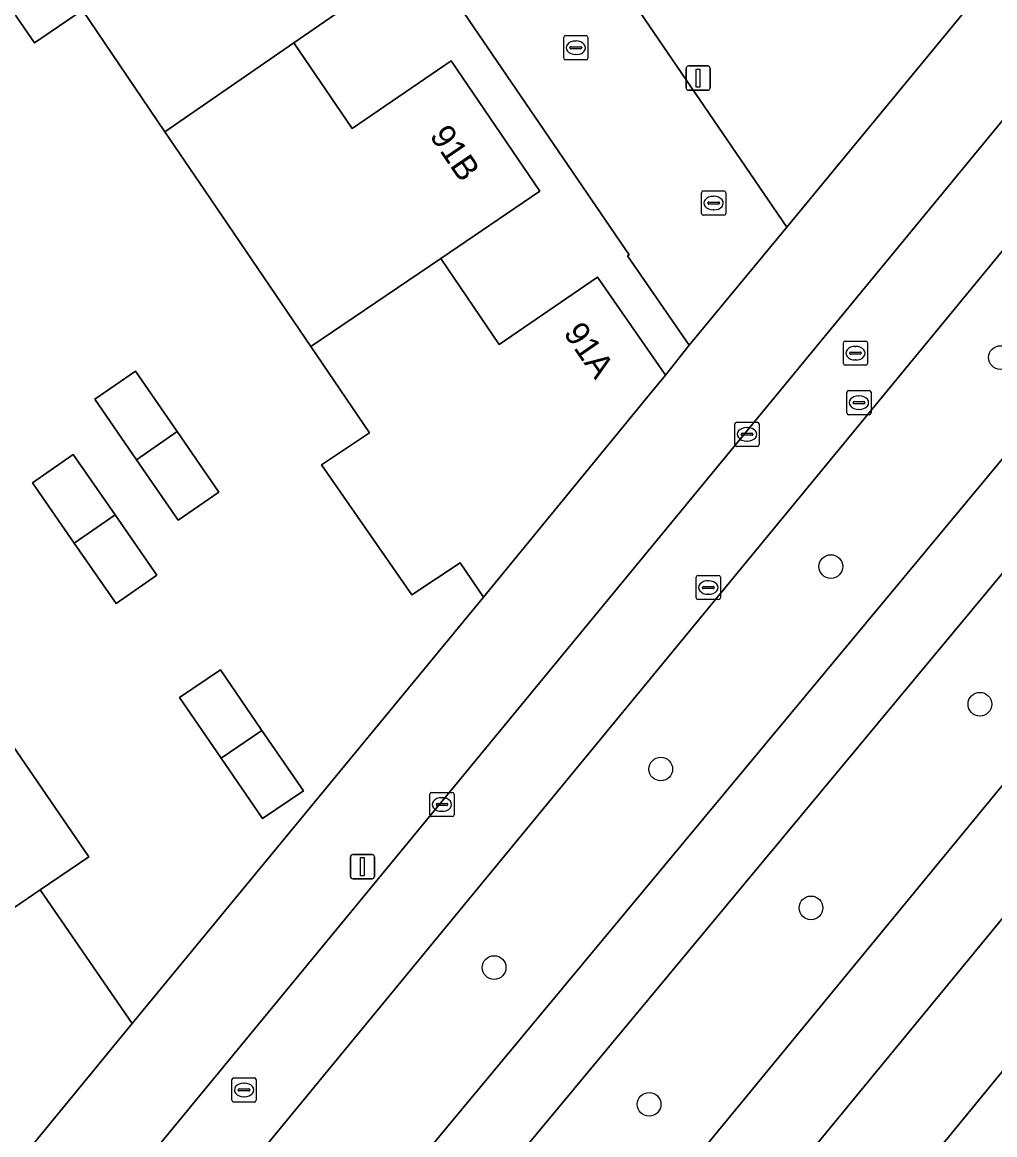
# Model space of a CAD drawing. Extents: x 155275 to 156265, y 382654 to 383635.
# Drawn here: x 155652.2 to 155692.35, y 383094.89 to 383140.81 of the extents above; entities that cross this region are included whole.
import ezdxf

# ---------------------------------------------------------------- set-up
doc = ezdxf.new("R2010")
doc.units = 0
for name, color, linetype in [('IMGEO_Berm_groen', 7, 'Continuous'), ('IMGEO_Boom', 7, 'Continuous'), ('IMGEO_Erf', 7, 'Continuous'), ('IMGEO_Fietspad_gesloten', 7, 'Continuous'), ('IMGEO_Groenvoorziening', 7, 'Continuous'), ('IMGEO_Kolk', 7, 'Continuous'), ('IMGEO_Lichtmast', 7, 'Continuous'), ('IMGEO_Pand', 7, 'Continuous'), ('IMGEO_Pand_nummerreeks', 7, 'Continuous'), ('IMGEO_Rijbaan_lokaal_gesloten', 7, 'Continuous'), ('IMGEO_Rioolput', 7, 'Continuous'), ('IMGEO_Voetpad_open', 7, 'Continuous')]:
    doc.layers.add(name, color=color, linetype=linetype)

msp = doc.modelspace()

# ---------------------------------------------------------------- linework, layer by layer
at = {"layer": 'IMGEO_Berm_groen'}
for points in [[(155644.459, 383064.506), (155661.118, 383084.828), (155693.747, 383124.076), (155702.643, 383134.878), (155706.581, 383139.306), (155703.21, 383144.19), (155580.772, 382995.445), (155576.965, 382990.82)], [(155679.74, 383093.59), (155711.442, 383132.126), (155708.331, 383136.749), (155705.062, 383133.055), (155702.244, 383129.715), (155696.136, 383122.234), (155669.504, 383090.181), (155602.123, 383008.412), (155578.449, 382979.563)]]:
    msp.add_lwpolyline(points, dxfattribs=at)
at = {"layer": 'IMGEO_Boom'}
for centre in [(155692.586, 383126.965), (155685.584, 383118.339), (155691.737, 383112.66), (155678.562, 383109.983), (155684.764, 383104.252), (155671.685, 383101.79), (155678.082, 383096.147)]:
    msp.add_circle(centre, 0.489, dxfattribs=at)
at = {"layer": 'IMGEO_Erf'}
for points in [[(155667.475, 383142.763), (155663.41, 383139.956), (155665.821, 383136.42), (155669.915, 383139.212), (155673.572, 383133.835), (155669.479, 383131.057), (155671.898, 383127.502), (155675.958, 383130.291), (155678.702, 383126.318), (155678.754, 383126.243), (155679.737, 383127.472), (155677.189, 383131.16), (155677.255, 383131.208), (155648.848, 383172.815)], [(155651.782, 383110.984), (155654.95, 383106.363), (155652.949, 383104.999), (155656.736, 383099.483), (155671.248, 383117.076), (155670.277, 383118.499), (155668.286, 383117.178), (155664.564, 383122.534), (155666.541, 383123.854), (155664.117, 383127.418), (155659.738, 383133.857), (155658.093, 383136.285), (155654.692, 383141.305), (155652.709, 383139.958), (155649.956, 383143.939)]]:
    msp.add_lwpolyline(points, dxfattribs=at)
for points in [[(155658.598, 383123.909), (155660.315, 383121.416), (155658.64, 383120.253), (155656.919, 383122.752), (155655.198, 383125.25), (155656.88, 383126.401)], [(155656.038, 383120.471), (155657.754, 383117.989), (155656.078, 383116.812), (155654.352, 383119.303), (155652.626, 383121.794), (155654.31, 383122.971)], [(155660.384, 383114.082), (155662.099, 383111.58), (155663.813, 383109.078), (155662.125, 383107.942), (155660.416, 383110.427), (155658.696, 383112.93)]]:
    msp.add_lwpolyline(points, close=True, dxfattribs=at)
at = {"layer": 'IMGEO_Fietspad_gesloten'}
msp.add_lwpolyline([(155602.123, 383008.412), (155669.504, 383090.181), (155696.136, 383122.234), (155702.244, 383129.715), (155705.062, 383133.055), (155708.331, 383136.749), (155709.688, 383138.266), (155711.139, 383139.825), (155709.446, 383142.395), (155707.929, 383140.815), (155706.581, 383139.306), (155702.643, 383134.878), (155693.747, 383124.076), (155661.118, 383084.828), (155644.459, 383064.506), (155599.926, 383010.505), (155576.394, 382981.806), (155578.449, 382979.563)], close=True, dxfattribs=at)
at = {"layer": 'IMGEO_Groenvoorziening'}
msp.add_lwpolyline([(155668.38, 383182.559), (155660.42, 383176.031), (155657.389, 383179.769), (155657.388, 383179.771), (155653.519, 383176.619), (155683.763, 383132.347), (155693.01, 383143.571)], dxfattribs=at)
at = {"layer": 'IMGEO_Kolk'}
for p, q in [((155674.556, 383139.326), (155674.556, 383140.178)), ((155674.631, 383140.252), (155675.483, 383140.252)), ((155675.557, 383140.178), (155675.557, 383139.326)), ((155674.815, 383139.746), (155674.815, 383139.758)), ((155675.253, 383139.709), (155674.855, 383139.709)), ((155674.858, 383139.795), (155675.256, 383139.795)), ((155675.044, 383140.032), (155675.069, 383140.032)), ((155675.299, 383139.758), (155675.299, 383139.746)), ((155675.483, 383139.252), (155674.631, 383139.252)), ((155675.067, 383139.472), (155675.042, 383139.472)), ((155681.624, 383123.374), (155681.624, 383124.226)), ((155681.699, 383124.3), (155682.551, 383124.3)), ((155682.625, 383124.226), (155682.625, 383123.374)), ((155681.883, 383123.794), (155681.883, 383123.806)), ((155682.321, 383123.757), (155681.923, 383123.757)), ((155681.926, 383123.843), (155682.324, 383123.843)), ((155682.112, 383124.08), (155682.137, 383124.08)), ((155682.367, 383123.806), (155682.367, 383123.794)), ((155682.551, 383123.3), (155681.699, 383123.3)), ((155682.135, 383123.52), (155682.11, 383123.52)), ((155669.028, 383108.094), (155669.028, 383108.946)), ((155669.103, 383109.02), (155669.955, 383109.02)), ((155670.029, 383108.946), (155670.029, 383108.094)), ((155669.287, 383108.514), (155669.287, 383108.526)), ((155669.725, 383108.477), (155669.327, 383108.477)), ((155669.33, 383108.563), (155669.728, 383108.563)), ((155669.516, 383108.8), (155669.541, 383108.8)), ((155669.771, 383108.526), (155669.771, 383108.514)), ((155669.955, 383108.02), (155669.103, 383108.02)), ((155669.539, 383108.24), (155669.514, 383108.24))]:
    msp.add_line(p, q, dxfattribs=at)
for points in [[(155674.556, 383139.326), (155674.556, 383140.178)], [(155674.631, 383140.252), (155675.483, 383140.252)], [(155675.557, 383140.178), (155675.557, 383139.326)], [(155675.483, 383139.252), (155674.631, 383139.252)], [(155681.624, 383123.374), (155681.624, 383124.226)], [(155681.699, 383124.3), (155682.551, 383124.3)], [(155682.625, 383124.226), (155682.625, 383123.374)], [(155682.551, 383123.3), (155681.699, 383123.3)], [(155669.028, 383108.094), (155669.028, 383108.946)], [(155669.103, 383109.02), (155669.955, 383109.02)], [(155670.029, 383108.946), (155670.029, 383108.094)], [(155669.955, 383108.02), (155669.103, 383108.02)]]:
    msp.add_lwpolyline(points, dxfattribs=at)
for centre, radius, start, end in [((155674.633, 383140.176), 0.0765, 91.552, 178.448), ((155674.633, 383140.176), 0.0765, 91.552, 178.448), ((155675.481, 383140.176), 0.0765, 1.552, 88.448), ((155675.481, 383140.176), 0.0765, 1.552, 88.448), ((155674.855, 383139.755), 0.0403, 85.8775, 175.7526), ((155674.852, 383139.745), 0.0366, 178.938, 274.7102), ((155675.256, 383139.752), 0.043, 264.8664, 352.4533), ((155675.26, 383139.757), 0.0386, 1.7309, 96.639), ((155674.633, 383139.328), 0.0765, 181.552, 268.448), ((155674.633, 383139.328), 0.0765, 181.552, 268.448), ((155675.481, 383139.328), 0.0765, 271.552, 358.448), ((155675.481, 383139.328), 0.0765, 271.552, 358.448), ((155681.701, 383124.224), 0.0765, 91.552, 178.448), ((155681.701, 383124.224), 0.0765, 91.552, 178.448), ((155682.549, 383124.224), 0.0765, 1.552, 88.448), ((155682.549, 383124.224), 0.0765, 1.552, 88.448), ((155681.923, 383123.803), 0.0403, 85.8775, 175.7526), ((155681.92, 383123.793), 0.0366, 178.938, 274.7102), ((155682.324, 383123.8), 0.043, 264.8664, 352.4533), ((155682.328, 383123.805), 0.0386, 1.7309, 96.639), ((155681.701, 383123.376), 0.0765, 181.552, 268.448), ((155681.701, 383123.376), 0.0765, 181.552, 268.448), ((155682.549, 383123.376), 0.0765, 271.552, 358.448), ((155682.549, 383123.376), 0.0765, 271.552, 358.448), ((155669.105, 383108.944), 0.0765, 91.552, 178.448), ((155669.105, 383108.944), 0.0765, 91.552, 178.448), ((155669.953, 383108.944), 0.0765, 1.552, 88.448), ((155669.953, 383108.944), 0.0765, 1.552, 88.448), ((155669.327, 383108.523), 0.0403, 85.8775, 175.7526), ((155669.324, 383108.513), 0.0366, 178.938, 274.7102), ((155669.728, 383108.52), 0.043, 264.8664, 352.4533), ((155669.732, 383108.525), 0.0386, 1.7309, 96.639), ((155669.105, 383108.096), 0.0765, 181.552, 268.448), ((155669.105, 383108.096), 0.0765, 181.552, 268.448), ((155669.953, 383108.096), 0.0765, 271.552, 358.448), ((155669.953, 383108.096), 0.0765, 271.552, 358.448)]:
    msp.add_arc(centre, radius, start, end, dxfattribs=at)
for centre, major_axis, ratio, start_param, end_param in [((155675.043, 383139.752), (-0.387, 0.002), 0.722429, 4.712389, 7.853982), ((155675.068, 383139.752), (-0.39, 0.002), 0.717154, 1.570796, 4.712389), ((155682.111, 383123.8), (-0.387, 0.002), 0.722429, 4.712389, 7.853982), ((155682.136, 383123.8), (-0.39, 0.002), 0.717154, 1.570796, 4.712389), ((155669.515, 383108.52), (-0.387, 0.002), 0.722429, 4.712389, 7.853982), ((155669.54, 383108.52), (-0.39, 0.002), 0.717154, 1.570796, 4.712389)]:
    msp.add_ellipse(centre, major_axis=major_axis, ratio=ratio, start_param=start_param, end_param=end_param, dxfattribs=at)
at = {"layer": 'IMGEO_Lichtmast'}
for p, q in [((155679.611, 383138.1), (155679.611, 383138.9)), ((155679.611, 383138.9), (155679.611, 383138.1)), ((155679.711, 383139), (155680.501, 383139)), ((155680.501, 383139), (155679.711, 383139)), ((155680.601, 383138.9), (155680.601, 383138.1)), ((155680.601, 383138.1), (155680.601, 383138.9)), ((155680.501, 383138), (155679.711, 383138)), ((155679.711, 383138), (155680.501, 383138)), ((155665.753, 383105.555), (155665.753, 383106.355)), ((155665.753, 383106.355), (155665.753, 383105.555)), ((155665.853, 383106.455), (155666.643, 383106.455)), ((155666.643, 383106.455), (155665.853, 383106.455)), ((155666.743, 383106.355), (155666.743, 383105.555)), ((155666.743, 383105.555), (155666.743, 383106.355)), ((155666.643, 383105.455), (155665.853, 383105.455)), ((155665.853, 383105.455), (155666.643, 383105.455))]:
    msp.add_line(p, q, dxfattribs=at)
for points in [[(155680.031, 383138.875), (155680.181, 383138.875), (155680.181, 383138.125), (155680.031, 383138.125), (155680.031, 383138.875)], [(155666.173, 383106.33), (155666.323, 383106.33), (155666.323, 383105.58), (155666.173, 383105.58), (155666.173, 383106.33)]]:
    msp.add_lwpolyline(points, dxfattribs=at)
for centre, start, end in [((155679.711, 383138.9), 90, 180), ((155679.711, 383138.9), 90, 180), ((155680.501, 383138.9), 0, 90), ((155680.501, 383138.9), 360, 90), ((155679.711, 383138.1), 180, 270), ((155679.711, 383138.1), 180, 270), ((155680.501, 383138.1), 270, 0), ((155680.501, 383138.1), 270, 0), ((155665.853, 383106.355), 90, 180), ((155665.853, 383106.355), 90, 180), ((155666.643, 383106.355), 0, 90), ((155666.643, 383106.355), 360, 90), ((155665.853, 383105.555), 180, 270), ((155665.853, 383105.555), 180, 270), ((155666.643, 383105.555), 270, 0), ((155666.643, 383105.555), 270, 0)]:
    msp.add_arc(centre, 0.1, start, end, dxfattribs=at)
at = {"layer": 'IMGEO_Pand'}
for points in [[(155663.796, 383148.134), (155659.731, 383145.341), (155657.299, 383148.88), (155649.956, 383143.939), (155652.709, 383139.958), (155654.692, 383141.305), (155658.093, 383136.285), (155663.41, 383139.956), (155667.475, 383142.763)], [(155669.915, 383139.212), (155665.821, 383136.42), (155663.41, 383139.956), (155658.093, 383136.285), (155659.738, 383133.857), (155664.117, 383127.418), (155669.479, 383131.057), (155673.572, 383133.835)], [(155678.1, 383125.444), (155678.754, 383126.243), (155678.702, 383126.318), (155675.958, 383130.291), (155671.898, 383127.502), (155669.479, 383131.057), (155664.117, 383127.418), (155666.541, 383123.854), (155664.564, 383122.534), (155668.286, 383117.178), (155670.277, 383118.499), (155671.248, 383117.076)], [(155656.88, 383126.401), (155655.198, 383125.25), (155656.919, 383122.752), (155658.598, 383123.909)], [(155658.598, 383123.909), (155656.919, 383122.752), (155658.64, 383120.253), (155660.315, 383121.416)], [(155652.626, 383121.794), (155654.352, 383119.303), (155656.038, 383120.471), (155654.31, 383122.971)], [(155656.038, 383120.471), (155654.352, 383119.303), (155656.078, 383116.812), (155657.754, 383117.989)], [(155660.384, 383114.082), (155658.696, 383112.93), (155660.416, 383110.427), (155662.099, 383111.58)], [(155662.099, 383111.58), (155660.416, 383110.427), (155662.125, 383107.942), (155663.813, 383109.078)], [(155654.95, 383106.363), (155651.782, 383110.984), (155642.183, 383104.403), (155645.327, 383099.804), (155652.949, 383104.999)], [(155656.736, 383099.483), (155652.949, 383104.999), (155645.327, 383099.804), (155650.628, 383092.05)], [(155695.984, 383101.032), (155695.788, 383101.322), (155691.311, 383095.856), (155688.288, 383092.165), (155690.691, 383088.641), (155689.693, 383087.98), (155692.393, 383084.03), (155698.669, 383088.313), (155696.241, 383091.872), (155700.341, 383094.598)]]:
    msp.add_lwpolyline(points, close=True, dxfattribs=at)
at = {"layer": 'IMGEO_Rijbaan_lokaal_gesloten'}
for points in [[(155697.712, 383142.856), (155696.967, 383141.972), (155641.768, 383074.955), (155637.979, 383070.355), (155630.017, 383060.689), (155626.23, 383056.091), (155578.114, 382997.717), (155580.772, 382995.445), (155703.21, 383144.19)], [(155712.754, 383133.721), (155711.442, 383132.126), (155679.74, 383093.59), (155589.051, 382983.35), (155591.698, 382981.075), (155596.474, 382986.965), (155631.252, 383029.213), (155635.105, 383033.893), (155643.042, 383043.534), (155646.823, 383048.128), (155682.427, 383091.379)], [(155682.427, 383091.379), (155708.323, 383122.836)]]:
    msp.add_lwpolyline(points, dxfattribs=at)
at = {"layer": 'IMGEO_Rioolput'}
for p, q in [((155680.244, 383132.915), (155680.244, 383133.767)), ((155680.319, 383133.841), (155681.171, 383133.841)), ((155681.245, 383133.767), (155681.245, 383132.915)), ((155680.503, 383133.335), (155680.503, 383133.347)), ((155680.941, 383133.298), (155680.543, 383133.298)), ((155680.546, 383133.384), (155680.944, 383133.384)), ((155680.732, 383133.621), (155680.757, 383133.621)), ((155680.987, 383133.347), (155680.987, 383133.335)), ((155681.171, 383132.841), (155680.319, 383132.841)), ((155680.755, 383133.061), (155680.73, 383133.061)), ((155686.102, 383126.721), (155686.102, 383127.573)), ((155686.177, 383127.647), (155687.029, 383127.647)), ((155686.59, 383127.427), (155686.615, 383127.427)), ((155687.103, 383127.573), (155687.103, 383126.721)), ((155686.361, 383127.141), (155686.361, 383127.153)), ((155686.799, 383127.104), (155686.401, 383127.104)), ((155686.404, 383127.19), (155686.802, 383127.19)), ((155686.613, 383126.867), (155686.588, 383126.867)), ((155686.845, 383127.153), (155686.845, 383127.141)), ((155687.029, 383126.647), (155686.177, 383126.647)), ((155686.244, 383124.68), (155686.244, 383125.532)), ((155686.319, 383125.606), (155687.171, 383125.606)), ((155687.245, 383125.532), (155687.245, 383124.68)), ((155686.503, 383125.1), (155686.503, 383125.112)), ((155686.941, 383125.063), (155686.543, 383125.063)), ((155686.546, 383125.149), (155686.944, 383125.149)), ((155686.732, 383125.386), (155686.757, 383125.386)), ((155686.987, 383125.112), (155686.987, 383125.1)), ((155687.171, 383124.606), (155686.319, 383124.606)), ((155686.755, 383124.826), (155686.73, 383124.826)), ((155680.026, 383117.049), (155680.026, 383117.901)), ((155680.101, 383117.975), (155680.953, 383117.975)), ((155680.514, 383117.755), (155680.539, 383117.755)), ((155681.027, 383117.901), (155681.027, 383117.049)), ((155680.285, 383117.469), (155680.285, 383117.481)), ((155680.723, 383117.432), (155680.325, 383117.432)), ((155680.328, 383117.518), (155680.726, 383117.518)), ((155680.537, 383117.195), (155680.512, 383117.195)), ((155680.769, 383117.481), (155680.769, 383117.469)), ((155680.953, 383116.975), (155680.101, 383116.975)), ((155660.86, 383096.314), (155660.86, 383097.166)), ((155660.935, 383097.24), (155661.787, 383097.24)), ((155661.348, 383097.02), (155661.373, 383097.02)), ((155661.861, 383097.166), (155661.861, 383096.314)), ((155661.119, 383096.734), (155661.119, 383096.746)), ((155661.557, 383096.697), (155661.159, 383096.697)), ((155661.162, 383096.783), (155661.56, 383096.783)), ((155661.603, 383096.746), (155661.603, 383096.734)), ((155661.787, 383096.24), (155660.935, 383096.24)), ((155661.371, 383096.46), (155661.346, 383096.46))]:
    msp.add_line(p, q, dxfattribs=at)
for points in [[(155680.244, 383132.915), (155680.244, 383133.767)], [(155680.319, 383133.841), (155681.171, 383133.841)], [(155681.245, 383133.767), (155681.245, 383132.915)], [(155681.171, 383132.841), (155680.319, 383132.841)], [(155686.102, 383126.721), (155686.102, 383127.573)], [(155686.177, 383127.647), (155687.029, 383127.647)], [(155687.103, 383127.573), (155687.103, 383126.721)], [(155687.029, 383126.647), (155686.177, 383126.647)], [(155686.244, 383124.68), (155686.244, 383125.532)], [(155686.319, 383125.606), (155687.171, 383125.606)], [(155687.245, 383125.532), (155687.245, 383124.68)], [(155687.171, 383124.606), (155686.319, 383124.606)], [(155680.026, 383117.049), (155680.026, 383117.901)], [(155680.101, 383117.975), (155680.953, 383117.975)], [(155681.027, 383117.901), (155681.027, 383117.049)], [(155680.953, 383116.975), (155680.101, 383116.975)], [(155660.86, 383096.314), (155660.86, 383097.166)], [(155660.935, 383097.24), (155661.787, 383097.24)], [(155661.861, 383097.166), (155661.861, 383096.314)], [(155661.787, 383096.24), (155660.935, 383096.24)]]:
    msp.add_lwpolyline(points, dxfattribs=at)
for centre, radius, start, end in [((155680.321, 383133.765), 0.0765, 91.552, 178.448), ((155680.321, 383133.765), 0.0765, 91.552, 178.448), ((155681.169, 383133.765), 0.0765, 1.552, 88.448), ((155681.169, 383133.765), 0.0765, 1.552, 88.448), ((155680.543, 383133.344), 0.0403, 85.8775, 175.7526), ((155680.54, 383133.334), 0.0366, 178.938, 274.7102), ((155680.944, 383133.341), 0.043, 264.8664, 352.4533), ((155680.948, 383133.346), 0.0386, 1.7309, 96.639), ((155680.321, 383132.917), 0.0765, 181.552, 268.448), ((155680.321, 383132.917), 0.0765, 181.552, 268.448), ((155681.169, 383132.917), 0.0765, 271.552, 358.448), ((155681.169, 383132.917), 0.0765, 271.552, 358.448), ((155686.179, 383127.571), 0.0765, 91.552, 178.448), ((155686.179, 383127.571), 0.0765, 91.552, 178.448), ((155687.027, 383127.571), 0.0765, 1.552, 88.448), ((155687.027, 383127.571), 0.0765, 1.552, 88.448), ((155686.401, 383127.15), 0.0403, 85.8775, 175.7526), ((155686.398, 383127.14), 0.0366, 178.938, 274.7102), ((155686.802, 383127.147), 0.043, 264.8664, 352.4533), ((155686.806, 383127.152), 0.0386, 1.7309, 96.639), ((155686.179, 383126.723), 0.0765, 181.552, 268.448), ((155686.179, 383126.723), 0.0765, 181.552, 268.448), ((155687.027, 383126.723), 0.0765, 271.552, 358.448), ((155687.027, 383126.723), 0.0765, 271.552, 358.448), ((155686.321, 383125.53), 0.0765, 91.552, 178.448), ((155686.321, 383125.53), 0.0765, 91.552, 178.448), ((155687.169, 383125.53), 0.0765, 1.552, 88.448), ((155687.169, 383125.53), 0.0765, 1.552, 88.448), ((155686.543, 383125.109), 0.0403, 85.8775, 175.7526), ((155686.54, 383125.099), 0.0366, 178.938, 274.7102), ((155686.944, 383125.106), 0.043, 264.8664, 352.4533), ((155686.948, 383125.111), 0.0386, 1.7309, 96.639), ((155686.321, 383124.682), 0.0765, 181.552, 268.448), ((155686.321, 383124.682), 0.0765, 181.552, 268.448), ((155687.169, 383124.682), 0.0765, 271.552, 358.448), ((155687.169, 383124.682), 0.0765, 271.552, 358.448), ((155680.103, 383117.899), 0.0765, 91.552, 178.448), ((155680.103, 383117.899), 0.0765, 91.552, 178.448), ((155680.951, 383117.899), 0.0765, 1.552, 88.448), ((155680.951, 383117.899), 0.0765, 1.552, 88.448), ((155680.325, 383117.478), 0.0403, 85.8775, 175.7526), ((155680.322, 383117.468), 0.0366, 178.938, 274.7102), ((155680.726, 383117.475), 0.043, 264.8664, 352.4533), ((155680.73, 383117.48), 0.0386, 1.7309, 96.639), ((155680.103, 383117.051), 0.0765, 181.552, 268.448), ((155680.103, 383117.051), 0.0765, 181.552, 268.448), ((155680.951, 383117.051), 0.0765, 271.552, 358.448), ((155680.951, 383117.051), 0.0765, 271.552, 358.448), ((155660.937, 383097.164), 0.0765, 91.552, 178.448), ((155660.937, 383097.164), 0.0765, 91.552, 178.448), ((155661.785, 383097.164), 0.0765, 1.552, 88.448), ((155661.785, 383097.164), 0.0765, 1.552, 88.448), ((155661.159, 383096.743), 0.0403, 85.8775, 175.7526), ((155661.156, 383096.733), 0.0366, 178.938, 274.7102), ((155661.56, 383096.74), 0.043, 264.8664, 352.4533), ((155661.564, 383096.745), 0.0386, 1.7309, 96.639), ((155660.937, 383096.316), 0.0765, 181.552, 268.448), ((155660.937, 383096.316), 0.0765, 181.552, 268.448), ((155661.785, 383096.316), 0.0765, 271.552, 358.448), ((155661.785, 383096.316), 0.0765, 271.552, 358.448)]:
    msp.add_arc(centre, radius, start, end, dxfattribs=at)
for centre, major_axis, ratio, start_param, end_param in [((155680.731, 383133.341), (-0.387, 0.002), 0.722429, 4.712389, 7.853982), ((155680.756, 383133.341), (-0.39, 0.002), 0.717154, 1.570796, 4.712389), ((155686.589, 383127.147), (-0.387, 0.002), 0.722429, 4.712389, 7.853982), ((155686.614, 383127.147), (-0.39, 0.002), 0.717154, 1.570796, 4.712389), ((155686.731, 383125.106), (-0.387, 0.002), 0.722429, 4.712389, 7.853982), ((155686.756, 383125.106), (-0.39, 0.002), 0.717154, 1.570796, 4.712389), ((155680.513, 383117.475), (-0.387, 0.002), 0.722429, 4.712389, 7.853982), ((155680.538, 383117.475), (-0.39, 0.002), 0.717154, 1.570796, 4.712389), ((155661.347, 383096.74), (-0.387, 0.002), 0.722429, 4.712389, 7.853982), ((155661.372, 383096.74), (-0.39, 0.002), 0.717154, 1.570796, 4.712389)]:
    msp.add_ellipse(centre, major_axis=major_axis, ratio=ratio, start_param=start_param, end_param=end_param, dxfattribs=at)
at = {"layer": 'IMGEO_Voetpad_open'}
msp.add_lwpolyline([(155653.519, 383176.619), (155648.848, 383172.815), (155677.255, 383131.208), (155677.189, 383131.16), (155679.737, 383127.472), (155683.763, 383132.347)], close=True, dxfattribs=at)
for points in [[(155693.01, 383143.571), (155683.763, 383132.347), (155679.737, 383127.472), (155678.754, 383126.243), (155678.1, 383125.444), (155671.248, 383117.076), (155656.736, 383099.483), (155650.628, 383092.05), (155646.675, 383087.184), (155638.675, 383077.49), (155634.878, 383072.896), (155633.917, 383071.725), (155631.705, 383069.03), (155626.96, 383063.247), (155623.114, 383058.577), (155609.224, 383041.743), (155605.267, 383036.942), (155597.553, 383027.59)], [(155626.23, 383056.091), (155630.017, 383060.689), (155637.979, 383070.355), (155641.768, 383074.955), (155696.967, 383141.972), (155697.712, 383142.856)], [(155708.323, 383122.836), (155682.427, 383091.379), (155646.823, 383048.128), (155643.042, 383043.534), (155635.105, 383033.893), (155631.252, 383029.213), (155596.474, 382986.965), (155591.698, 382981.075), (155586.805, 382975.087)], [(155641.208, 383035.014), (155646.075, 383040.922), (155649.839, 383045.475), (155663.693, 383062.31), (155667.686, 383067.169), (155673.789, 383074.572), (155688.288, 383092.165), (155691.311, 383095.856), (155695.788, 383101.322), (155696.789, 383102.582), (155700.795, 383107.463), (155710.18, 383118.898), (155711.557, 383120.441)]]:
    msp.add_lwpolyline(points, dxfattribs=at)

# ---------------------------------------------------------------- texts
at = {"layer": 'IMGEO_Pand_nummerreeks'}
for s, rotation, p in [('91B', 304.2226, (155668.994, 383136.121)), ('91A', 304.6351, (155674.519, 383127.976))]:
    msp.add_text(s, height=1, rotation=rotation, dxfattribs=at).set_placement(p)

doc.saveas('drawing.dxf')
